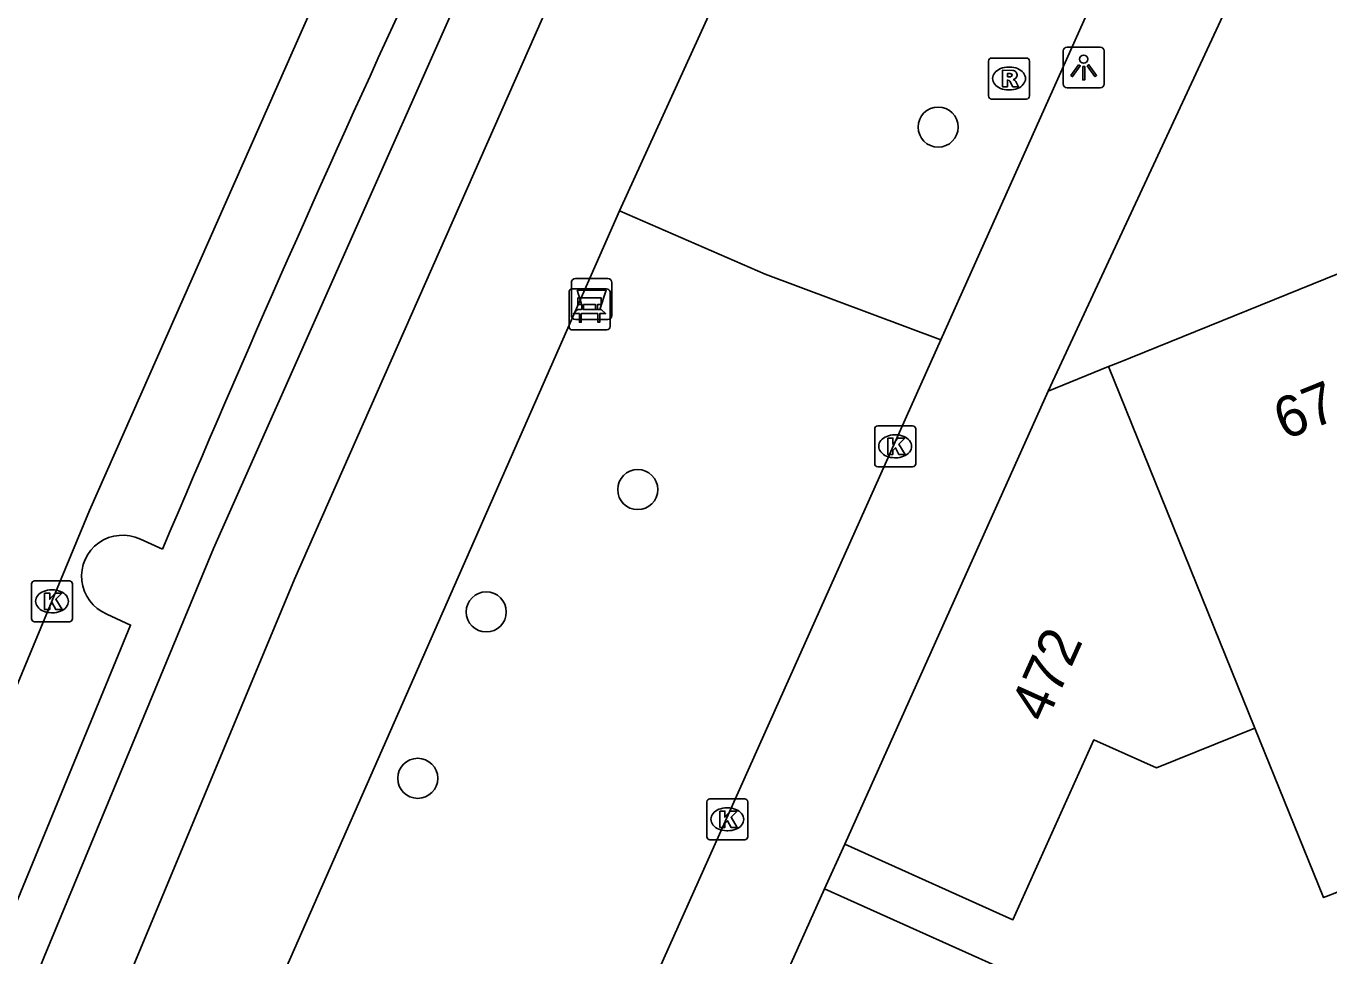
# Model space of a CAD drawing. Extents: x 162990 to 165007, y 383433 to 384336.
# Drawn here: x 163768.73 to 163800.52, y 383911.05 to 383933.75 of the extents above; entities that cross this region are included whole.
import ezdxf

# ---------------------------------------------------------------- set-up
doc = ezdxf.new("R2010")
doc.units = 0
for name, color, linetype in [('IMGEO_Afvalbak', 7, 'Continuous'), ('IMGEO_Bank', 7, 'Continuous'), ('IMGEO_Boom', 7, 'Continuous'), ('IMGEO_Fietspad_open', 7, 'Continuous'), ('IMGEO_Groenvoorziening', 7, 'Continuous'), ('IMGEO_Kolk', 7, 'Continuous'), ('IMGEO_Lichtpunt', 7, 'Continuous'), ('IMGEO_Pand', 7, 'Continuous'), ('IMGEO_Pand_nummerreeks', 7, 'Continuous'), ('IMGEO_Parkeervlak_open', 7, 'Continuous'), ('IMGEO_Rijbaan_lokaal_gesloten', 7, 'Continuous'), ('IMGEO_Rioolput', 7, 'Continuous'), ('IMGEO_Voetpad_open', 7, 'Continuous')]:
    doc.layers.add(name, color=color, linetype=linetype)

msp = doc.modelspace()

# ---------------------------------------------------------------- linework, layer by layer
at = {"layer": 'IMGEO_Afvalbak'}
for p, q in [((163782.035, 383926.686), (163782.035, 383927.486)), ((163782.035, 383927.486), (163782.035, 383926.686)), ((163782.135, 383927.586), (163782.925, 383927.586)), ((163782.925, 383927.586), (163782.135, 383927.586)), ((163783.025, 383927.486), (163783.025, 383926.686)), ((163783.025, 383926.686), (163783.025, 383927.486)), ((163782.925, 383926.586), (163782.135, 383926.586)), ((163782.135, 383926.586), (163782.925, 383926.586))]:
    msp.add_line(p, q, dxfattribs=at)
msp.add_lwpolyline([(163782.178, 383927.3), (163782.882, 383927.3), (163782.733, 383926.83), (163782.327, 383926.83), (163782.178, 383927.3)], dxfattribs=at)
for centre, start, end in [((163782.135, 383927.486), 90, 180), ((163782.135, 383927.486), 90, 180), ((163782.925, 383927.486), 0, 90), ((163782.925, 383927.486), 360, 90), ((163782.135, 383926.686), 180, 270), ((163782.135, 383926.686), 180, 270), ((163782.925, 383926.686), 270, 0), ((163782.925, 383926.686), 270, 0)]:
    msp.add_arc(centre, 0.1, start, end, dxfattribs=at)
at = {"layer": 'IMGEO_Bank'}
for p, q in [((163782.055, 383927.334), (163782.896, 383927.334)), ((163782.896, 383927.334), (163782.055, 383927.334)), ((163781.98, 383926.409), (163781.98, 383927.25)), ((163781.98, 383927.25), (163781.98, 383926.409)), ((163782.98, 383927.259), (163782.98, 383926.418)), ((163782.98, 383926.418), (163782.98, 383927.259)), ((163782.677, 383926.732), (163782.284, 383926.732)), ((163782.289, 383926.84), (163782.289, 383926.946)), ((163782.333, 383926.946), (163782.333, 383926.84)), ((163782.621, 383926.952), (163782.339, 383926.952)), ((163782.339, 383926.834), (163782.621, 383926.834)), ((163782.627, 383926.84), (163782.627, 383926.946)), ((163782.671, 383926.946), (163782.671, 383926.84)), ((163782.905, 383926.334), (163782.064, 383926.334)), ((163782.064, 383926.334), (163782.905, 383926.334))]:
    msp.add_line(p, q, dxfattribs=at)
for points in [[(163782.283, 383926.952), (163782.197, 383926.952), (163782.197, 383927.113), (163782.76, 383927.113), (163782.76, 383926.952), (163782.677, 383926.952)], [(163782.227, 383926.732), (163782.085, 383926.732), (163782.197, 383926.834), (163782.283, 383926.834)], [(163782.277, 383926.725), (163782.277, 383926.518), (163782.234, 383926.518), (163782.234, 383926.725)], [(163782.677, 383926.834), (163782.76, 383926.834), (163782.872, 383926.732), (163782.733, 383926.732)], [(163782.727, 383926.725), (163782.727, 383926.518), (163782.683, 383926.518), (163782.683, 383926.725)]]:
    msp.add_lwpolyline(points, dxfattribs=at)
for centre, radius, start, end in [((163782.058, 383927.256), 0.0779, 92.4484, 184.2845), ((163782.058, 383927.256), 0.0779, 92.4484, 184.2845), ((163782.902, 383927.256), 0.0779, 2.4484, 94.2845), ((163782.902, 383927.256), 0.0779, 2.4484, 94.2845), ((163782.227, 383926.725), 0.00671, 2.8957, 87.1043), ((163782.284, 383926.725), 0.00671, 92.8957, 177.1043), ((163782.282, 383926.945), 0.00671, 2.8957, 87.1043), ((163782.282, 383926.841), 0.00671, 272.8957, 357.1043), ((163782.339, 383926.945), 0.00671, 92.8957, 177.1043), ((163782.339, 383926.841), 0.00671, 182.8957, 267.1043), ((163782.621, 383926.945), 0.00671, 2.8957, 87.1043), ((163782.621, 383926.841), 0.00671, 272.8957, 357.1043), ((163782.678, 383926.945), 0.00671, 92.8957, 177.1043), ((163782.678, 383926.841), 0.00671, 182.8957, 267.1043), ((163782.676, 383926.725), 0.00671, 2.8957, 87.1043), ((163782.733, 383926.725), 0.00671, 92.8957, 177.1043), ((163782.058, 383926.412), 0.0779, 182.4484, 274.2845), ((163782.058, 383926.412), 0.0779, 182.4484, 274.2845), ((163782.902, 383926.412), 0.0779, 272.4484, 4.2845), ((163782.902, 383926.412), 0.0779, 272.4484, 4.2845)]:
    msp.add_arc(centre, radius, start, end, dxfattribs=at)
at = {"layer": 'IMGEO_Boom'}
for centre in [(163790.987, 383931.283), (163783.656, 383922.436), (163779.958, 383919.451), (163778.287, 383915.389)]:
    msp.add_circle(centre, 0.489, dxfattribs=at)
at = {"layer": 'IMGEO_Fietspad_open'}
for points in [[(163791.65, 383961.052), (163780.183, 383936.438), (163779.432, 383934.804), (163773.298, 383920.997), (163769.172, 383911.032), (163762.996, 383895.792), (163759.509, 383889.159), (163757.08, 383883.986), (163754.892, 383878.688), (163753.427, 383875.029)], [(163793.546, 383960.135), (163782.132, 383935.646), (163781.333, 383933.941), (163775.275, 383920.253), (163771.153, 383910.346), (163765.179, 383895.611)]]:
    msp.add_lwpolyline(points, dxfattribs=at)
at = {"layer": 'IMGEO_Groenvoorziening'}
msp.add_lwpolyline([(163783.211, 383929.241), (163786.762, 383927.694), (163791.052, 383926.094)], dxfattribs=at)
at = {"layer": 'IMGEO_Kolk'}
for p, q in [((163789.438, 383923.066), (163789.438, 383923.918)), ((163789.513, 383923.992), (163790.365, 383923.992)), ((163790.439, 383923.918), (163790.439, 383923.066)), ((163789.926, 383923.772), (163789.951, 383923.772)), ((163789.949, 383923.212), (163789.924, 383923.212)), ((163790.365, 383922.992), (163789.513, 383922.992)), ((163768.86, 383919.283), (163768.86, 383920.135)), ((163768.935, 383920.209), (163769.787, 383920.209)), ((163769.861, 383920.135), (163769.861, 383919.283)), ((163769.348, 383919.989), (163769.373, 383919.989)), ((163769.371, 383919.429), (163769.346, 383919.429)), ((163769.787, 383919.209), (163768.935, 383919.209)), ((163785.341, 383913.963), (163785.341, 383914.815)), ((163785.416, 383914.889), (163786.268, 383914.889)), ((163785.829, 383914.669), (163785.854, 383914.669)), ((163786.342, 383914.815), (163786.342, 383913.963)), ((163785.852, 383914.109), (163785.827, 383914.109)), ((163786.268, 383913.889), (163785.416, 383913.889))]:
    msp.add_line(p, q, dxfattribs=at)
for points in [[(163789.438, 383923.066), (163789.438, 383923.918)], [(163789.513, 383923.992), (163790.365, 383923.992)], [(163790.439, 383923.918), (163790.439, 383923.066)], [(163789.759, 383923.692), (163789.882, 383923.692), (163789.882, 383923.541), (163790.012, 383923.692), (163790.176, 383923.692), (163790.03, 383923.541), (163790.183, 383923.292), (163790.031, 383923.292), (163789.946, 383923.456), (163789.882, 383923.389), (163789.882, 383923.292), (163789.759, 383923.292), (163789.759, 383923.692)], [(163790.365, 383922.992), (163789.513, 383922.992)], [(163768.86, 383919.283), (163768.86, 383920.135)], [(163768.935, 383920.209), (163769.787, 383920.209)], [(163769.861, 383920.135), (163769.861, 383919.283)], [(163769.181, 383919.909), (163769.304, 383919.909), (163769.304, 383919.758), (163769.434, 383919.909), (163769.598, 383919.909), (163769.452, 383919.758), (163769.605, 383919.509), (163769.453, 383919.509), (163769.368, 383919.673), (163769.304, 383919.606), (163769.304, 383919.509), (163769.181, 383919.509), (163769.181, 383919.909)], [(163769.787, 383919.209), (163768.935, 383919.209)], [(163785.341, 383913.963), (163785.341, 383914.815)], [(163785.416, 383914.889), (163786.268, 383914.889)], [(163785.662, 383914.589), (163785.785, 383914.589), (163785.785, 383914.438), (163785.915, 383914.589), (163786.079, 383914.589), (163785.933, 383914.438), (163786.086, 383914.189), (163785.934, 383914.189), (163785.849, 383914.353), (163785.785, 383914.286), (163785.785, 383914.189), (163785.662, 383914.189), (163785.662, 383914.589)], [(163786.342, 383914.815), (163786.342, 383913.963)], [(163786.268, 383913.889), (163785.416, 383913.889)]]:
    msp.add_lwpolyline(points, dxfattribs=at)
for centre, start, end in [((163789.515, 383923.916), 91.552, 178.448), ((163789.515, 383923.916), 91.552, 178.448), ((163790.363, 383923.916), 1.552, 88.448), ((163790.363, 383923.916), 1.552, 88.448), ((163789.515, 383923.068), 181.552, 268.448), ((163789.515, 383923.068), 181.552, 268.448), ((163790.363, 383923.068), 271.552, 358.448), ((163790.363, 383923.068), 271.552, 358.448), ((163768.937, 383920.133), 91.552, 178.448), ((163768.937, 383920.133), 91.552, 178.448), ((163769.785, 383920.133), 1.552, 88.448), ((163769.785, 383920.133), 1.552, 88.448), ((163768.937, 383919.285), 181.552, 268.448), ((163768.937, 383919.285), 181.552, 268.448), ((163769.785, 383919.285), 271.552, 358.448), ((163769.785, 383919.285), 271.552, 358.448), ((163785.418, 383914.813), 91.552, 178.448), ((163785.418, 383914.813), 91.552, 178.448), ((163786.266, 383914.813), 1.552, 88.448), ((163786.266, 383914.813), 1.552, 88.448), ((163785.418, 383913.965), 181.552, 268.448), ((163785.418, 383913.965), 181.552, 268.448), ((163786.266, 383913.965), 271.552, 358.448), ((163786.266, 383913.965), 271.552, 358.448)]:
    msp.add_arc(centre, 0.0765, start, end, dxfattribs=at)
for centre, major_axis, ratio, start_param, end_param in [((163789.925, 383923.492), (-0.387, 0.002), 0.722429, 4.712389, 7.853982), ((163789.95, 383923.492), (-0.39, 0.002), 0.717154, 1.570796, 4.712389), ((163769.347, 383919.709), (-0.387, 0.002), 0.722429, 4.712389, 7.853982), ((163769.372, 383919.709), (-0.39, 0.002), 0.717154, 1.570796, 4.712389), ((163785.828, 383914.389), (-0.387, 0.002), 0.722429, 4.712389, 7.853982), ((163785.853, 383914.389), (-0.39, 0.002), 0.717154, 1.570796, 4.712389)]:
    msp.add_ellipse(centre, major_axis=major_axis, ratio=ratio, start_param=start_param, end_param=end_param, dxfattribs=at)
at = {"layer": 'IMGEO_Lichtpunt'}
for p, q in [((163794.041, 383933.142), (163794.041, 383932.335)), ((163794.041, 383933.142), (163794.041, 383932.335)), ((163794.943, 383933.237), (163794.135, 383933.237)), ((163794.943, 383933.237), (163794.135, 383933.237)), ((163795.037, 383932.335), (163795.037, 383933.142)), ((163795.037, 383932.335), (163795.037, 383933.142)), ((163794.135, 383932.241), (163794.943, 383932.241)), ((163794.135, 383932.241), (163794.943, 383932.241))]:
    msp.add_line(p, q, dxfattribs=at)
for points in [[(163794.415, 383932.806), (163794.454, 383932.778), (163794.266, 383932.516), (163794.228, 383932.543), (163794.415, 383932.806)], [(163794.517, 383932.758), (163794.564, 383932.758), (163794.564, 383932.436), (163794.517, 383932.436), (163794.517, 383932.758)], [(163794.627, 383932.778), (163794.665, 383932.805), (163794.852, 383932.543), (163794.813, 383932.515), (163794.627, 383932.778)]]:
    msp.add_lwpolyline(points, dxfattribs=at)
msp.add_circle((163794.54, 383932.94), 0.0994, dxfattribs=at)
for centre, start, end in [((163794.135, 383933.142), 90, 180), ((163794.135, 383933.142), 90, 180), ((163794.943, 383933.142), 0, 90), ((163794.943, 383933.142), 0, 90), ((163794.135, 383932.335), 180, 270), ((163794.135, 383932.335), 180, 270), ((163794.943, 383932.335), 270, 0), ((163794.943, 383932.335), 270, 360)]:
    msp.add_arc(centre, 0.0946, start, end, dxfattribs=at)
at = {"layer": 'IMGEO_Pand'}
for points in [[(163802.029, 383928.218), (163795.378, 383925.53), (163795.145, 383925.436)], [(163795.145, 383925.436), (163793.673, 383924.841)], [(163795.145, 383925.436), (163798.718, 383916.612)], [(163793.673, 383924.841), (163788.708, 383913.782)], [(163798.718, 383916.612), (163800.392, 383912.477), (163800.625, 383912.572), (163803.543, 383913.753), (163802.991, 383915.121), (163801.487, 383918.84), (163804.359, 383920), (163805.212, 383920.345)], [(163788.708, 383913.782), (163792.813, 383911.939), (163794.783, 383916.328), (163796.316, 383915.641), (163798.718, 383916.612)], [(163788.217, 383912.69), (163785.571, 383906.798)], [(163788.217, 383912.69), (163792.779, 383910.642), (163796.555, 383908.947), (163798.772, 383907.952), (163796.126, 383902.059)]]:
    msp.add_lwpolyline(points, dxfattribs=at)
at = {"layer": 'IMGEO_Parkeervlak_open'}
for points in [[(163771.517, 383921.223), (163772.058, 383920.979)], [(163761.658, 383895.485), (163768.409, 383912.16), (163771.279, 383919.129), (163770.698, 383919.399)]]:
    msp.add_lwpolyline(points, dxfattribs=at)
for centre, radius, start, end in [((164182.404, 383747.912), 445.35, 155.13498, 157.13194), ((163771.082, 383920.322), 1, 64.2383, 247.4003)]:
    msp.add_arc(centre, radius, start, end, dxfattribs=at)
at = {"layer": 'IMGEO_Rijbaan_lokaal_gesloten'}
msp.add_lwpolyline([(163795.079, 383975.769), (163789.902, 383964.696), (163786.656, 383957.76), (163776.508, 383936.015), (163770.272, 383921.927), (163766.204, 383912.135), (163758.54, 383893.202)], dxfattribs=at)
at = {"layer": 'IMGEO_Rioolput'}
for p, q in [((163792.217, 383932.042), (163792.217, 383932.894)), ((163792.292, 383932.968), (163793.144, 383932.968)), ((163792.705, 383932.748), (163792.73, 383932.748)), ((163793.218, 383932.894), (163793.218, 383932.042)), ((163792.728, 383932.188), (163792.703, 383932.188)), ((163793.144, 383931.968), (163792.292, 383931.968))]:
    msp.add_line(p, q, dxfattribs=at)
for points in [[(163792.217, 383932.042), (163792.217, 383932.894)], [(163792.292, 383932.968), (163793.144, 383932.968)], [(163793.218, 383932.894), (163793.218, 383932.042)], [(163792.806, 383932.666), (163792.554, 383932.668), (163792.554, 383932.268)], [(163792.554, 383932.268), (163792.678, 383932.268), (163792.678, 383932.43), (163792.689, 383932.43)], [(163792.732, 383932.587), (163792.678, 383932.587), (163792.678, 383932.506)], [(163792.678, 383932.506), (163792.73, 383932.506)], [(163792.736, 383932.401), (163792.807, 383932.268), (163792.947, 383932.268), (163792.882, 383932.394)], [(163793.144, 383931.968), (163792.292, 383931.968)]]:
    msp.add_lwpolyline(points, dxfattribs=at)
for centre, radius, start, end in [((163792.294, 383932.892), 0.0765, 91.552, 178.448), ((163792.294, 383932.892), 0.0765, 91.552, 178.448), ((163793.142, 383932.892), 0.0765, 1.552, 88.448), ((163793.142, 383932.892), 0.0765, 1.552, 88.448), ((163792.688, 383932.377), 0.0533, 26.0293, 88.6989), ((163792.714, 383932.695), 0.19, 274.7715, 282.9687), ((163792.738, 383932.491), 0.0964, 77.0061, 93.1865), ((163792.752, 383932.548), 0.0378, 276.6634, 79.6772), ((163792.805, 383932.556), 0.109, 350.3612, 89.416), ((163792.803, 383932.556), 0.112, 277.5842, 350.9817), ((163792.787, 383932.341), 0.108, 29.5134, 73.7905), ((163792.294, 383932.044), 0.0765, 181.552, 268.448), ((163792.294, 383932.044), 0.0765, 181.552, 268.448), ((163793.142, 383932.044), 0.0765, 271.552, 358.448), ((163793.142, 383932.044), 0.0765, 271.552, 358.448)]:
    msp.add_arc(centre, radius, start, end, dxfattribs=at)
for centre, major_axis, ratio, start_param, end_param in [((163792.704, 383932.468), (-0.387, 0.002), 0.722429, 4.712389, 7.853982), ((163792.729, 383932.468), (-0.39, 0.002), 0.717154, 1.570796, 4.712389)]:
    msp.add_ellipse(centre, major_axis=major_axis, ratio=ratio, start_param=start_param, end_param=end_param, dxfattribs=at)
at = {"layer": 'IMGEO_Voetpad_open'}
for points in [[(163783.211, 383929.241), (163788.159, 383940.084)], [(163799.522, 383937.418), (163793.673, 383924.841)], [(163791.052, 383926.094), (163795.81, 383936.718)], [(163772.036, 383903.853), (163783.211, 383929.241)], [(163779.619, 383900.563), (163791.052, 383926.094)], [(163788.708, 383913.782), (163788.217, 383912.69)]]:
    msp.add_lwpolyline(points, dxfattribs=at)

# ---------------------------------------------------------------- texts
at = {"layer": 'IMGEO_Pand_nummerreeks'}
for s, rotation, p in [('67', 22.0073, (163799.44, 383923.634)), ('472', 65.8214, (163793.617, 383916.709))]:
    msp.add_text(s, height=1, rotation=rotation, dxfattribs=at).set_placement(p)

doc.saveas('drawing.dxf')
